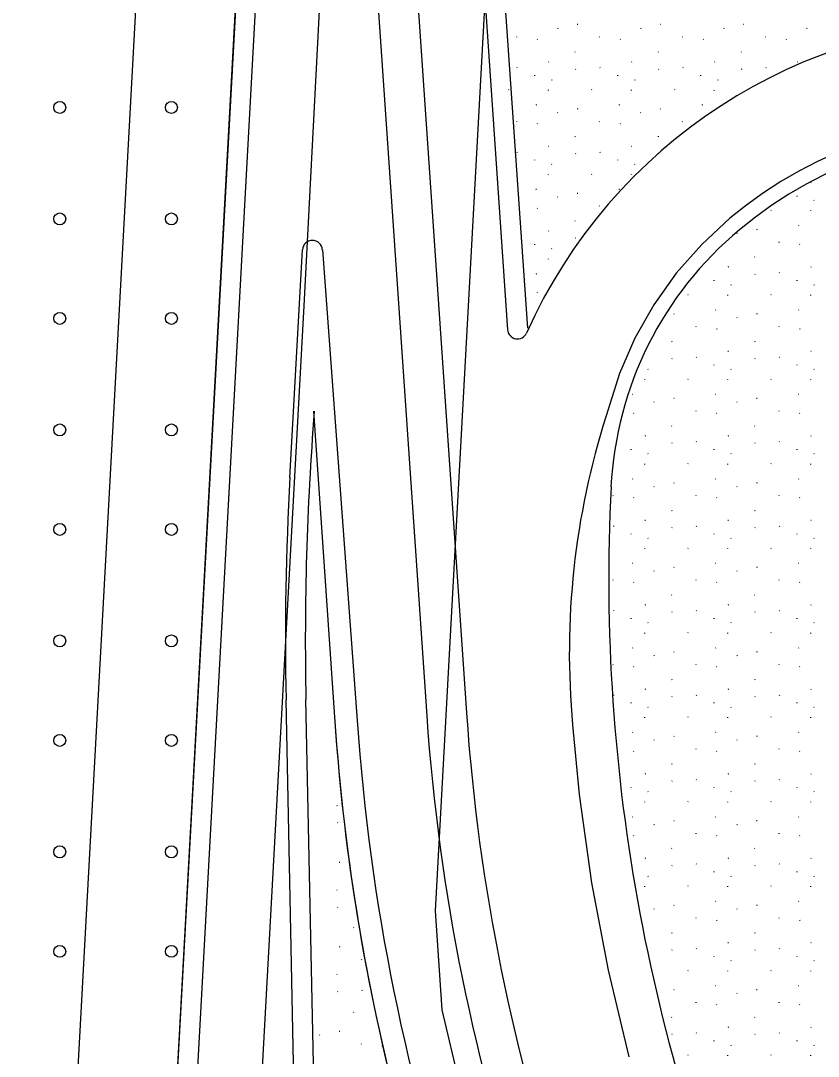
# Model space of a CAD drawing. Extents: x 419396 to 421519, y 4453567 to 4456767.
# Drawn here: x 420848.2 to 420928.3, y 4455168 to 4455272 of the extents above; entities that cross this region are included whole.
import ezdxf

# ---------------------------------------------------------------- set-up
doc = ezdxf.new("R2010")
doc.units = 0
for name, color, linetype in [('0_KADASTRO', 7, 'Continuous'), ('0_PLAN_ONAMA_İLAVE_SINIRI', 7, 'Continuous'), ('ADAKENARI1000', 7, 'Continuous'), ('F_YAPI_YAKLAŞMA', 7, 'Continuous'), ('KALDIRIM', 7, 'Continuous'), ('Level 33', 7, 'Continuous'), ('Level 41', 7, 'Continuous'), ('Level 62', 7, 'Continuous')]:
    doc.layers.add(name, color=color, linetype=linetype)

msp = doc.modelspace()

# ---------------------------------------------------------------- linework, layer by layer
at = {"layer": '0_KADASTRO'}
for points in [[(421128.22, 4455437.47), (421062.99, 4455307.75), (421022.21, 4455249.63), (420981.54, 4455191.66), (420919.09, 4455138.16), (420909.42, 4455143.05), (420905.84, 4455146.04), (420901.44, 4455149.95), (420897.85, 4455154.52), (420894.91, 4455159.74), (420892.3, 4455165.12), (420890.51, 4455172.62), (420889.85, 4455182.58), (420910.45, 4455560.12)], [(420652.36, 4454984), (420665.76, 4454988.47), (420707.29, 4455006.2), (420751.48, 4455032.99), (420769.07, 4455051.2), (420804.89, 4455072.7), (420840.78, 4455094.99), (420847.65, 4455100.22), (420853.39, 4455106.67), (420857.79, 4455114.1), (420861.99, 4455130.83), (420878.18, 4455427.47), (420710.4, 4455437.34), (420549.3, 4455446.81)]]:
    msp.add_lwpolyline(points, dxfattribs=at)
at = {"layer": '0_PLAN_ONAMA_İLAVE_SINIRI'}
msp.add_line((420870.42, 4455129.31), (420876.65, 4455243.37), dxfattribs=at)
msp.add_lwpolyline([(420876.65, 4455243.37), (420881.58, 4455338.19), (420895.76, 4455339.2)], dxfattribs=at)
at = {"layer": 'ADAKENARI1000'}
msp.add_line((420878.18, 4455427.47), (420861.99, 4455130.83), dxfattribs=at)
at = {"layer": 'F_YAPI_YAKLAŞMA'}
msp.add_line((420867.92, 4455423.06), (420852.06, 4455132.33), dxfattribs=at)
at = {"layer": 'KALDIRIM'}
msp.add_line((420880.17, 4455427.36), (420863.98, 4455130.53), dxfattribs=at)
at = {"layer": 'Level 33'}
for centre in [(420852.12, 4455263.31), (420863.33, 4455263.31), (420852.12, 4455252.11), (420863.33, 4455252.11), (420852.12, 4455242.11), (420863.33, 4455242.11), (420852.12, 4455230.91), (420863.33, 4455230.91), (420852.12, 4455220.91), (420863.33, 4455220.91), (420852.12, 4455209.71), (420863.33, 4455209.71), (420852.12, 4455199.71), (420863.33, 4455199.71), (420852.12, 4455188.51), (420863.33, 4455188.51), (420852.12, 4455178.51), (420863.33, 4455178.51)]:
    msp.add_circle(centre, 0.6, dxfattribs=at)
at = {"layer": 'Level 41'}
for p, q in [((420902.1, 4455271.31), (420902.13, 4455271.26)), ((420904.13, 4455271.66), (420904.08, 4455271.64)), ((420910.43, 4455271.31), (420910.46, 4455271.26)), ((420912.46, 4455271.66), (420912.41, 4455271.64)), ((420918.77, 4455271.31), (420918.79, 4455271.26)), ((420920.79, 4455271.66), (420920.75, 4455271.64)), ((420927.1, 4455271.31), (420927.13, 4455271.26)), ((420897.97, 4455270.4), (420898, 4455270.36)), ((420900.06, 4455270.18), (420900.08, 4455270.14)), ((420906.3, 4455270.4), (420906.33, 4455270.36)), ((420908.39, 4455270.18), (420908.42, 4455270.14)), ((420914.63, 4455270.4), (420914.66, 4455270.36)), ((420916.72, 4455270.18), (420916.75, 4455270.14)), ((420922.96, 4455270.4), (420922.99, 4455270.36)), ((420925.05, 4455270.18), (420925.08, 4455270.14)), ((420901.24, 4455267.89), (420901.2, 4455267.87)), ((420903.86, 4455268.91), (420903.89, 4455268.86)), ((420909.57, 4455267.89), (420909.53, 4455267.87)), ((420912.2, 4455268.91), (420912.22, 4455268.86)), ((420917.91, 4455267.89), (420917.86, 4455267.87)), ((420920.53, 4455268.91), (420920.56, 4455268.86)), ((420926.24, 4455267.89), (420926.19, 4455267.87)), ((420898.02, 4455267.33), (420898.05, 4455267.28)), ((420903.95, 4455267.16), (420903.9, 4455267.14)), ((420906.35, 4455267.33), (420906.38, 4455267.28)), ((420912.28, 4455267.16), (420912.23, 4455267.14)), ((420914.69, 4455267.33), (420914.71, 4455267.28)), ((420920.61, 4455267.16), (420920.56, 4455267.14)), ((420923.02, 4455267.33), (420923.05, 4455267.28)), ((420899.82, 4455266.5), (420899.83, 4455266.55)), ((420901.49, 4455266.11), (420901.52, 4455266.07)), ((420908.15, 4455266.5), (420908.16, 4455266.55)), ((420909.83, 4455266.11), (420909.86, 4455266.07)), ((420916.49, 4455266.5), (420916.49, 4455266.55)), ((420918.16, 4455266.11), (420918.19, 4455266.07)), ((420897.22, 4455265.1), (420897.19, 4455265.08)), ((420901.19, 4455265.02), (420901.2, 4455265.08)), ((420905.56, 4455265.1), (420905.51, 4455265.08)), ((420909.52, 4455265.02), (420909.53, 4455265.08)), ((420913.89, 4455265.1), (420913.84, 4455265.08)), ((420917.85, 4455265.02), (420917.86, 4455265.08)), ((420899.99, 4455263.56), (420899.94, 4455263.54)), ((420902.1, 4455262.82), (420902.13, 4455262.77)), ((420904.13, 4455263.17), (420904.08, 4455263.15)), ((420908.32, 4455263.56), (420908.27, 4455263.54)), ((420910.43, 4455262.82), (420910.46, 4455262.77)), ((420912.46, 4455263.17), (420912.41, 4455263.15)), ((420916.65, 4455263.56), (420916.6, 4455263.54)), ((420897.97, 4455261.91), (420898, 4455261.87)), ((420900.06, 4455261.69), (420900.08, 4455261.65)), ((420906.3, 4455261.91), (420906.33, 4455261.87)), ((420908.39, 4455261.69), (420908.42, 4455261.65)), ((420914.63, 4455261.91), (420914.66, 4455261.87)), ((420903.86, 4455260.42), (420903.89, 4455260.37)), ((420912.2, 4455260.42), (420912.22, 4455260.37)), ((420898.02, 4455258.84), (420898.05, 4455258.79)), ((420901.24, 4455259.4), (420901.2, 4455259.38)), ((420903.95, 4455258.67), (420903.9, 4455258.65)), ((420906.35, 4455258.84), (420906.38, 4455258.79)), ((420909.57, 4455259.4), (420909.53, 4455259.38)), ((420912.28, 4455258.67), (420912.23, 4455258.65)), ((420899.82, 4455258.01), (420899.83, 4455258.06)), ((420901.49, 4455257.62), (420901.52, 4455257.58)), ((420908.15, 4455258.01), (420908.16, 4455258.06)), ((420909.83, 4455257.62), (420909.86, 4455257.58)), ((420901.19, 4455256.54), (420901.2, 4455256.59)), ((420905.56, 4455256.61), (420905.51, 4455256.59)), ((420909.52, 4455256.54), (420909.53, 4455256.59)), ((420927.59, 4455255.78), (420927.54, 4455255.75)), ((420899.99, 4455255.08), (420899.94, 4455255.05)), ((420904.13, 4455254.68), (420904.08, 4455254.66)), ((420908.32, 4455255.08), (420908.27, 4455255.05)), ((420926.17, 4455254.38), (420926.18, 4455254.43)), ((420897.99, 4455253.39), (420898, 4455253.38)), ((420902.1, 4455254.33), (420902.13, 4455254.28)), ((420906.3, 4455253.42), (420906.33, 4455253.38)), ((420927.84, 4455254), (420927.87, 4455253.95)), ((420900.06, 4455253.2), (420900.08, 4455253.16)), ((420923.57, 4455252.98), (420923.53, 4455252.96)), ((420927.54, 4455252.91), (420927.54, 4455252.96)), ((420903.86, 4455251.93), (420903.89, 4455251.88)), ((420926.34, 4455251.45), (420926.29, 4455251.43)), ((420901.24, 4455250.91), (420901.2, 4455250.89)), ((420903.95, 4455250.19), (420903.9, 4455250.16)), ((420920.12, 4455250.7), (420920.15, 4455250.66)), ((420922.14, 4455251.05), (420922.1, 4455251.03)), ((420899.82, 4455249.52), (420899.83, 4455249.57)), ((420924.32, 4455249.8), (420924.34, 4455249.75)), ((420926.41, 4455249.58), (420926.43, 4455249.53)), ((420901.49, 4455249.13), (420901.52, 4455249.09)), ((420921.88, 4455248.3), (420921.91, 4455248.26)), ((420901.19, 4455248.05), (420901.2, 4455248.1)), ((420919.26, 4455247.29), (420919.21, 4455247.26)), ((420927.59, 4455247.29), (420927.54, 4455247.26)), ((420899.99, 4455246.59), (420899.94, 4455246.56)), ((420921.96, 4455246.56), (420921.92, 4455246.54)), ((420924.37, 4455246.72), (420924.4, 4455246.68)), ((420917.84, 4455245.89), (420917.85, 4455245.94)), ((420919.51, 4455245.51), (420919.54, 4455245.46)), ((420926.17, 4455245.89), (420926.18, 4455245.94)), ((420927.84, 4455245.51), (420927.87, 4455245.46)), ((420900.06, 4455244.72), (420900.08, 4455244.67)), ((420915.24, 4455244.49), (420915.19, 4455244.47)), ((420919.2, 4455244.42), (420919.21, 4455244.47)), ((420923.57, 4455244.49), (420923.53, 4455244.47)), ((420927.54, 4455244.42), (420927.54, 4455244.47)), ((420918, 4455242.96), (420917.96, 4455242.94)), ((420926.34, 4455242.96), (420926.29, 4455242.94)), ((420913.81, 4455242.56), (420913.77, 4455242.54)), ((420920.12, 4455242.21), (420920.15, 4455242.17)), ((420922.14, 4455242.56), (420922.1, 4455242.54)), ((420915.98, 4455241.31), (420916.01, 4455241.26)), ((420918.07, 4455241.09), (420918.1, 4455241.04)), ((420924.32, 4455241.31), (420924.34, 4455241.26)), ((420926.41, 4455241.09), (420926.43, 4455241.04)), ((420913.55, 4455239.81), (420913.58, 4455239.77)), ((420921.88, 4455239.81), (420921.91, 4455239.77)), ((420919.26, 4455238.8), (420919.21, 4455238.78)), ((420927.59, 4455238.8), (420927.54, 4455238.78)), ((420913.63, 4455238.07), (420913.58, 4455238.05)), ((420916.04, 4455238.23), (420916.07, 4455238.19)), ((420921.96, 4455238.07), (420921.92, 4455238.05)), ((420924.37, 4455238.23), (420924.4, 4455238.19)), ((420911.18, 4455237.02), (420911.21, 4455236.97)), ((420917.84, 4455237.4), (420917.85, 4455237.45)), ((420919.51, 4455237.02), (420919.54, 4455236.97)), ((420926.17, 4455237.4), (420926.18, 4455237.45)), ((420927.84, 4455237.02), (420927.87, 4455236.97)), ((420910.87, 4455235.93), (420910.88, 4455235.98)), ((420915.24, 4455236), (420915.19, 4455235.98)), ((420919.2, 4455235.93), (420919.21, 4455235.98)), ((420923.57, 4455236), (420923.53, 4455235.98)), ((420927.54, 4455235.93), (420927.54, 4455235.98)), ((420909.67, 4455234.47), (420909.62, 4455234.45)), ((420911.79, 4455233.72), (420911.81, 4455233.68)), ((420913.81, 4455234.08), (420913.77, 4455234.05)), ((420918, 4455234.47), (420917.96, 4455234.45)), ((420920.12, 4455233.72), (420920.15, 4455233.68)), ((420922.14, 4455234.08), (420922.1, 4455234.05)), ((420926.34, 4455234.47), (420926.29, 4455234.45)), ((420909.74, 4455232.6), (420909.77, 4455232.55)), ((420915.98, 4455232.82), (420916.01, 4455232.78)), ((420918.07, 4455232.6), (420918.1, 4455232.55)), ((420924.32, 4455232.82), (420924.34, 4455232.78)), ((420926.41, 4455232.6), (420926.43, 4455232.55)), ((420913.55, 4455231.32), (420913.58, 4455231.28)), ((420921.88, 4455231.32), (420921.91, 4455231.28)), ((420910.93, 4455230.31), (420910.88, 4455230.29)), ((420913.63, 4455229.58), (420913.58, 4455229.56)), ((420916.04, 4455229.74), (420916.07, 4455229.7)), ((420919.26, 4455230.31), (420919.21, 4455230.29)), ((420921.96, 4455229.58), (420921.92, 4455229.56)), ((420924.37, 4455229.74), (420924.4, 4455229.7)), ((420927.59, 4455230.31), (420927.54, 4455230.29)), ((420909.51, 4455228.91), (420909.51, 4455228.97)), ((420911.18, 4455228.53), (420911.21, 4455228.49)), ((420917.84, 4455228.91), (420917.85, 4455228.97)), ((420919.51, 4455228.53), (420919.54, 4455228.49)), ((420926.17, 4455228.91), (420926.18, 4455228.97)), ((420927.84, 4455228.53), (420927.87, 4455228.49)), ((420910.87, 4455227.44), (420910.88, 4455227.49)), ((420915.24, 4455227.52), (420915.19, 4455227.49)), ((420919.2, 4455227.44), (420919.21, 4455227.49)), ((420923.57, 4455227.52), (420923.53, 4455227.49)), ((420927.54, 4455227.44), (420927.54, 4455227.49)), ((420909.67, 4455225.98), (420909.62, 4455225.96)), ((420911.79, 4455225.23), (420911.81, 4455225.19)), ((420913.81, 4455225.59), (420913.77, 4455225.56)), ((420918, 4455225.98), (420917.96, 4455225.96)), ((420920.12, 4455225.23), (420920.15, 4455225.19)), ((420922.14, 4455225.59), (420922.1, 4455225.56)), ((420926.34, 4455225.98), (420926.29, 4455225.96)), ((420907.65, 4455224.33), (420907.68, 4455224.29)), ((420915.98, 4455224.33), (420916.01, 4455224.29)), ((420924.32, 4455224.33), (420924.34, 4455224.29)), ((420909.74, 4455224.11), (420909.77, 4455224.07)), ((420918.07, 4455224.11), (420918.1, 4455224.07)), ((420926.41, 4455224.11), (420926.43, 4455224.07)), ((420913.55, 4455222.83), (420913.58, 4455222.79)), ((420921.88, 4455222.83), (420921.91, 4455222.79)), ((420907.71, 4455221.26), (420907.73, 4455221.21)), ((420910.93, 4455221.82), (420910.88, 4455221.8)), ((420913.63, 4455221.09), (420913.58, 4455221.07)), ((420916.04, 4455221.26), (420916.07, 4455221.21)), ((420919.26, 4455221.82), (420919.21, 4455221.8)), ((420921.96, 4455221.09), (420921.92, 4455221.07)), ((420924.37, 4455221.26), (420924.4, 4455221.21)), ((420927.59, 4455221.82), (420927.54, 4455221.8)), ((420909.51, 4455220.43), (420909.51, 4455220.48)), ((420911.18, 4455220.04), (420911.21, 4455220)), ((420917.84, 4455220.43), (420917.85, 4455220.48)), ((420919.51, 4455220.04), (420919.54, 4455220)), ((420926.17, 4455220.43), (420926.18, 4455220.48)), ((420927.84, 4455220.04), (420927.87, 4455220)), ((420910.87, 4455218.95), (420910.88, 4455219)), ((420915.24, 4455219.03), (420915.19, 4455219)), ((420919.2, 4455218.95), (420919.21, 4455219)), ((420923.57, 4455219.03), (420923.53, 4455219)), ((420927.54, 4455218.95), (420927.54, 4455219)), ((420909.67, 4455217.49), (420909.62, 4455217.47)), ((420913.81, 4455217.1), (420913.77, 4455217.07)), ((420918, 4455217.49), (420917.96, 4455217.47)), ((420922.14, 4455217.1), (420922.1, 4455217.07)), ((420926.34, 4455217.49), (420926.29, 4455217.47)), ((420911.79, 4455216.74), (420911.81, 4455216.7)), ((420920.12, 4455216.74), (420920.15, 4455216.7)), ((420907.65, 4455215.84), (420907.68, 4455215.8)), ((420909.74, 4455215.62), (420909.77, 4455215.58)), ((420915.98, 4455215.84), (420916.01, 4455215.8)), ((420918.07, 4455215.62), (420918.1, 4455215.58)), ((420924.32, 4455215.84), (420924.34, 4455215.8)), ((420926.41, 4455215.62), (420926.43, 4455215.58)), ((420913.55, 4455214.35), (420913.58, 4455214.3)), ((420921.88, 4455214.35), (420921.91, 4455214.3)), ((420907.71, 4455212.77), (420907.73, 4455212.72)), ((420910.93, 4455213.33), (420910.88, 4455213.31)), ((420916.04, 4455212.77), (420916.07, 4455212.72)), ((420919.26, 4455213.33), (420919.21, 4455213.31)), ((420924.37, 4455212.77), (420924.4, 4455212.72)), ((420927.59, 4455213.33), (420927.54, 4455213.31)), ((420909.51, 4455211.94), (420909.51, 4455211.99)), ((420913.63, 4455212.6), (420913.58, 4455212.58)), ((420917.84, 4455211.94), (420917.85, 4455211.99)), ((420921.96, 4455212.6), (420921.92, 4455212.58)), ((420926.17, 4455211.94), (420926.18, 4455211.99)), ((420911.18, 4455211.55), (420911.21, 4455211.51)), ((420919.51, 4455211.55), (420919.54, 4455211.51)), ((420927.84, 4455211.55), (420927.87, 4455211.51)), ((420910.87, 4455210.46), (420910.88, 4455210.52)), ((420915.24, 4455210.54), (420915.19, 4455210.52)), ((420919.2, 4455210.46), (420919.21, 4455210.52)), ((420923.57, 4455210.54), (420923.53, 4455210.52)), ((420927.54, 4455210.46), (420927.54, 4455210.52)), ((420909.67, 4455209), (420909.62, 4455208.98)), ((420913.81, 4455208.61), (420913.77, 4455208.59)), ((420918, 4455209), (420917.96, 4455208.98)), ((420922.14, 4455208.61), (420922.1, 4455208.59)), ((420926.34, 4455209), (420926.29, 4455208.98)), ((420911.79, 4455208.26), (420911.81, 4455208.21)), ((420920.12, 4455208.26), (420920.15, 4455208.21)), ((420907.65, 4455207.35), (420907.68, 4455207.31)), ((420909.74, 4455207.13), (420909.77, 4455207.09)), ((420915.98, 4455207.35), (420916.01, 4455207.31)), ((420918.07, 4455207.13), (420918.1, 4455207.09)), ((420924.32, 4455207.35), (420924.34, 4455207.31)), ((420926.41, 4455207.13), (420926.43, 4455207.09)), ((420913.55, 4455205.86), (420913.58, 4455205.81)), ((420921.88, 4455205.86), (420921.91, 4455205.81)), ((420910.93, 4455204.84), (420910.88, 4455204.82)), ((420919.26, 4455204.84), (420919.21, 4455204.82)), ((420927.59, 4455204.84), (420927.54, 4455204.82)), ((420907.71, 4455204.28), (420907.73, 4455204.23)), ((420909.51, 4455203.45), (420909.51, 4455203.5)), ((420913.63, 4455204.11), (420913.58, 4455204.09)), ((420916.04, 4455204.28), (420916.07, 4455204.23)), ((420917.84, 4455203.45), (420917.85, 4455203.5)), ((420921.96, 4455204.11), (420921.92, 4455204.09)), ((420924.37, 4455204.28), (420924.4, 4455204.23)), ((420926.17, 4455203.45), (420926.18, 4455203.5)), ((420911.18, 4455203.06), (420911.21, 4455203.02)), ((420919.51, 4455203.06), (420919.54, 4455203.02)), ((420927.84, 4455203.06), (420927.87, 4455203.02)), ((420910.87, 4455201.98), (420910.88, 4455202.03)), ((420915.24, 4455202.05), (420915.19, 4455202.03)), ((420919.2, 4455201.98), (420919.21, 4455202.03)), ((420923.57, 4455202.05), (420923.53, 4455202.03)), ((420927.54, 4455201.98), (420927.54, 4455202.03)), ((420909.67, 4455200.52), (420909.62, 4455200.49)), ((420918, 4455200.52), (420917.96, 4455200.49)), ((420926.34, 4455200.52), (420926.29, 4455200.49)), ((420911.79, 4455199.77), (420911.81, 4455199.72)), ((420913.81, 4455200.12), (420913.77, 4455200.1)), ((420920.12, 4455199.77), (420920.15, 4455199.72)), ((420922.14, 4455200.12), (420922.1, 4455200.1)), ((420909.74, 4455198.64), (420909.77, 4455198.6)), ((420915.98, 4455198.86), (420916.01, 4455198.82)), ((420918.07, 4455198.64), (420918.1, 4455198.6)), ((420924.32, 4455198.86), (420924.34, 4455198.82)), ((420926.41, 4455198.64), (420926.43, 4455198.6)), ((420913.55, 4455197.37), (420913.58, 4455197.32)), ((420921.88, 4455197.37), (420921.91, 4455197.32)), ((420910.93, 4455196.35), (420910.88, 4455196.33)), ((420919.26, 4455196.35), (420919.21, 4455196.33)), ((420927.59, 4455196.35), (420927.54, 4455196.33)), ((420880.23, 4455195.94), (420880.18, 4455195.92)), ((420913.63, 4455195.63), (420913.58, 4455195.6)), ((420916.04, 4455195.79), (420916.07, 4455195.75)), ((420921.96, 4455195.63), (420921.92, 4455195.6)), ((420924.37, 4455195.79), (420924.4, 4455195.75)), ((420909.51, 4455194.96), (420909.51, 4455195.01)), ((420911.18, 4455194.57), (420911.21, 4455194.53)), ((420917.84, 4455194.96), (420917.85, 4455195.01)), ((420919.51, 4455194.57), (420919.54, 4455194.53)), ((420926.17, 4455194.96), (420926.18, 4455195.01)), ((420927.84, 4455194.57), (420927.87, 4455194.53)), ((420879.96, 4455193.19), (420879.99, 4455193.14)), ((420910.87, 4455193.49), (420910.88, 4455193.54)), ((420915.24, 4455193.56), (420915.19, 4455193.54)), ((420919.2, 4455193.49), (420919.21, 4455193.54)), ((420923.57, 4455193.56), (420923.53, 4455193.54)), ((420927.54, 4455193.49), (420927.54, 4455193.54)), ((420909.67, 4455192.03), (420909.62, 4455192)), ((420918, 4455192.03), (420917.96, 4455192)), ((420926.34, 4455192.03), (420926.29, 4455192)), ((420880.04, 4455191.45), (420880, 4455191.42)), ((420911.79, 4455191.28), (420911.81, 4455191.23)), ((420913.81, 4455191.63), (420913.77, 4455191.61)), ((420920.12, 4455191.28), (420920.15, 4455191.23)), ((420922.14, 4455191.63), (420922.1, 4455191.61)), ((420909.74, 4455190.15), (420909.77, 4455190.11)), ((420915.98, 4455190.38), (420916.01, 4455190.33)), ((420918.07, 4455190.15), (420918.1, 4455190.11)), ((420924.32, 4455190.38), (420924.34, 4455190.33)), ((420926.41, 4455190.15), (420926.43, 4455190.11)), ((420913.55, 4455188.88), (420913.58, 4455188.84)), ((420921.88, 4455188.88), (420921.91, 4455188.84)), ((420910.93, 4455187.87), (420910.88, 4455187.84)), ((420919.26, 4455187.87), (420919.21, 4455187.84)), ((420927.59, 4455187.87), (420927.54, 4455187.84)), ((420880.23, 4455187.45), (420880.18, 4455187.43)), ((420913.63, 4455187.14), (420913.58, 4455187.11)), ((420916.04, 4455187.3), (420916.07, 4455187.26)), ((420921.96, 4455187.14), (420921.92, 4455187.11)), ((420924.37, 4455187.3), (420924.4, 4455187.26)), ((420911.18, 4455186.09), (420911.21, 4455186.04)), ((420917.84, 4455186.47), (420917.85, 4455186.52)), ((420919.51, 4455186.09), (420919.54, 4455186.04)), ((420926.17, 4455186.47), (420926.18, 4455186.52)), ((420927.84, 4455186.09), (420927.87, 4455186.04)), ((420879.96, 4455184.7), (420879.99, 4455184.66)), ((420910.87, 4455185), (420910.88, 4455185.05)), ((420915.24, 4455185.07), (420915.19, 4455185.05)), ((420919.2, 4455185), (420919.21, 4455185.05)), ((420923.57, 4455185.07), (420923.53, 4455185.05)), ((420927.54, 4455185), (420927.54, 4455185.05)), ((420880.04, 4455182.96), (420880, 4455182.93)), ((420911.79, 4455182.79), (420911.81, 4455182.75)), ((420913.81, 4455183.14), (420913.77, 4455183.12)), ((420918, 4455183.54), (420917.96, 4455183.51)), ((420920.12, 4455182.79), (420920.15, 4455182.75)), ((420922.14, 4455183.14), (420922.1, 4455183.12)), ((420926.34, 4455183.54), (420926.29, 4455183.51)), ((420915.98, 4455181.89), (420916.01, 4455181.84)), ((420918.07, 4455181.67), (420918.1, 4455181.62)), ((420924.32, 4455181.89), (420924.34, 4455181.84)), ((420926.41, 4455181.67), (420926.43, 4455181.62)), ((420881.65, 4455180.89), (420881.61, 4455180.87)), ((420913.55, 4455180.39), (420913.58, 4455180.35)), ((420921.88, 4455180.39), (420921.91, 4455180.35)), ((420880.23, 4455178.96), (420880.18, 4455178.94)), ((420913.63, 4455178.65), (420913.58, 4455178.62)), ((420916.04, 4455178.81), (420916.07, 4455178.77)), ((420919.26, 4455179.38), (420919.21, 4455179.35)), ((420921.96, 4455178.65), (420921.92, 4455178.62)), ((420924.37, 4455178.81), (420924.4, 4455178.77)), ((420927.59, 4455179.38), (420927.54, 4455179.35)), ((420882.4, 4455177.71), (420882.43, 4455177.66)), ((420917.84, 4455177.98), (420917.85, 4455178.03)), ((420919.51, 4455177.6), (420919.54, 4455177.55)), ((420926.17, 4455177.98), (420926.18, 4455178.03)), ((420927.84, 4455177.6), (420927.87, 4455177.55)), ((420915.24, 4455176.58), (420915.19, 4455176.56)), ((420919.2, 4455176.51), (420919.21, 4455176.56)), ((420923.57, 4455176.58), (420923.53, 4455176.56)), ((420927.54, 4455176.51), (420927.54, 4455176.56)), ((420879.96, 4455176.21), (420879.99, 4455176.17)), ((420880.04, 4455174.47), (420880, 4455174.44)), ((420882.45, 4455174.63), (420882.48, 4455174.59)), ((420913.81, 4455174.65), (420913.77, 4455174.63)), ((420918, 4455175.05), (420917.96, 4455175.03)), ((420920.12, 4455174.3), (420920.15, 4455174.26)), ((420922.14, 4455174.65), (420922.1, 4455174.63)), ((420926.34, 4455175.05), (420926.29, 4455175.03)), ((420915.98, 4455173.4), (420916.01, 4455173.35)), ((420924.32, 4455173.4), (420924.34, 4455173.35)), ((420881.65, 4455172.4), (420881.61, 4455172.38)), ((420918.07, 4455173.18), (420918.1, 4455173.13)), ((420926.41, 4455173.18), (420926.43, 4455173.13)), ((420913.55, 4455171.9), (420913.58, 4455171.86)), ((420921.88, 4455171.9), (420921.91, 4455171.86)), ((420878.2, 4455170.12), (420878.23, 4455170.08)), ((420880.23, 4455170.47), (420880.18, 4455170.45)), ((420913.63, 4455170.16), (420913.58, 4455170.14)), ((420916.04, 4455170.32), (420916.07, 4455170.28)), ((420919.26, 4455170.89), (420919.21, 4455170.87)), ((420921.96, 4455170.16), (420921.92, 4455170.14)), ((420924.37, 4455170.32), (420924.4, 4455170.28)), ((420927.59, 4455170.89), (420927.54, 4455170.87)), ((420882.4, 4455169.22), (420882.43, 4455169.17)), ((420917.84, 4455169.49), (420917.85, 4455169.54)), ((420919.51, 4455169.11), (420919.54, 4455169.06)), ((420926.17, 4455169.49), (420926.18, 4455169.54)), ((420927.84, 4455169.11), (420927.87, 4455169.06)), ((420884.49, 4455169), (420884.51, 4455168.95)), ((420915.24, 4455168.09), (420915.19, 4455168.07)), ((420919.2, 4455168.02), (420919.21, 4455168.07)), ((420923.57, 4455168.09), (420923.53, 4455168.07)), ((420927.54, 4455168.02), (420927.54, 4455168.07))]:
    msp.add_line(p, q, dxfattribs=at)
at = {"layer": 'Level 62'}
for p, q in [((420885.7, 4455308.35), (420892.96, 4455202.47)), ((420882.25, 4455300.18), (420888.97, 4455202.19)), ((420893.19, 4455297.78), (420897.09, 4455240.98)), ((420895.18, 4455297.92), (420899.08, 4455241.12)), ((420919.42, 4455252.18), (420916.58, 4455249.55)), ((420916.58, 4455249.55), (420914.02, 4455246.65)), ((420875.23, 4455226.14), (420876.5, 4455249.01)), ((420878.49, 4455249.02), (420881.99, 4455201.71)), ((420914.02, 4455246.65), (420911.78, 4455243.49)), ((420911.78, 4455243.49), (420909.88, 4455240.13)), ((420909.88, 4455240.13), (420908.33, 4455236.58)), ((420908.33, 4455236.58), (420906.98, 4455232.33)), ((420877.6, 4455232.8), (420879.75, 4455201.56)), ((420876.06, 4455144.04), (420874.84, 4455203.78)), ((420878.06, 4455144.08), (420876.84, 4455203.82)), ((420903.62, 4455201.26), (420904.27, 4455194.27)), ((420904.27, 4455194.27), (420905.52, 4455185.4)), ((420905.52, 4455185.4), (420907.19, 4455176.61)), ((420907.19, 4455176.61), (420909.28, 4455167.9))]:
    msp.add_line(p, q, dxfattribs=at)
for centre, radius, start, end in [((420947.39, 4455219.03), 53, 318.3096, 155.9377), ((420947.28, 4455218.77), 43.5, 318.3096, 129.8234), ((420947.28, 4455218.77), 42, 318.3096, 129.8234), ((420943.43, 4455223.38), 36, 129.8234, 177.137), ((420877.49, 4455248.95), 1, 3.9272, 176.8275), ((420898.08, 4455241.05), 1, 183.9272, 335.6384), ((421169.78, 4455209.82), 293, 175.5021, 181.1732), ((420981.86, 4455208.51), 78.57, 162.3515, 185.2953), ((421169.78, 4455209.82), 295, 176.8275, 181.1732), ((421090.5, 4455216.03), 183.25, 177.137, 204.0514), ((421090.5, 4455216.03), 198, 183.9272, 214.0256), ((421090.5, 4455216.03), 211.25, 183.9272, 195.7341), ((421090.5, 4455216.03), 209, 183.9272, 214.0256), ((421090.5, 4455216.03), 202, 183.9272, 214.0256), ((421090.5, 4455216.03), 211.25, 184.197, 195.7341), ((420819.9, 4455310.31), 198, 302.2723, 318.3096), ((420819.9, 4455310.31), 199.5, 302.2723, 318.3096)]:
    msp.add_arc(centre, radius, start, end, dxfattribs=at)

doc.saveas('drawing.dxf')
